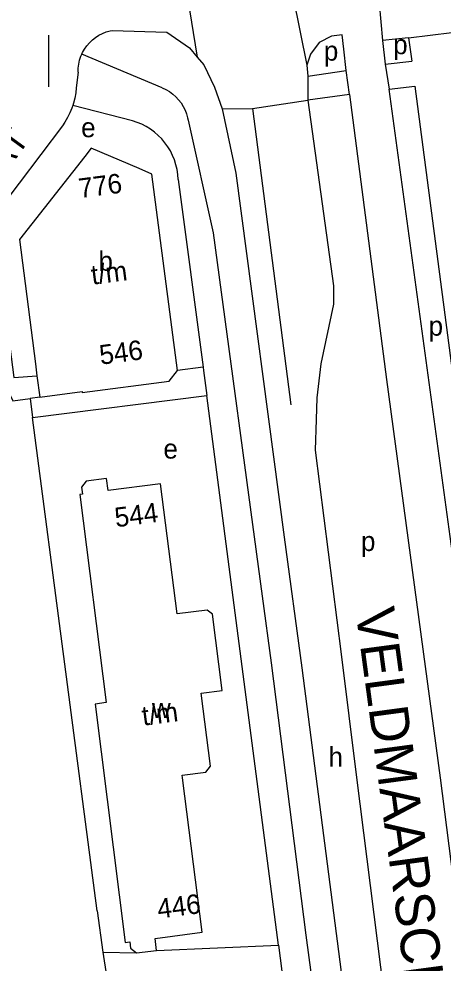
# Model space of a CAD drawing. Extents: x 159294 to 161936, y 384538 to 386517.
# Drawn here: x 161073.6 to 161160.6, y 385962 to 386155.6 of the extents above; entities that cross this region are included whole.
import ezdxf

# ---------------------------------------------------------------- set-up
doc = ezdxf.new("R2010")
doc.units = 0
for name, color, linetype in [('BLT_Basislijn', 7, 'Continuous'), ('BLT_Bebouwing', 7, 'Continuous'), ('BLT_Centroide', 7, 'Continuous'), ('BLT_Huisnummer_reeks', 7, 'Continuous'), ('BLT_Straatnaam', 7, 'Continuous'), ('BLT_Straatnaam_hoofdweg', 7, 'Continuous'), ('BLT_Vlakafsluiter', 7, 'Continuous')]:
    doc.layers.add(name, color=color, linetype=linetype)

msp = doc.modelspace()

# ---------------------------------------------------------------- linework, layer by layer
at = {"layer": 'BLT_Basislijn'}
for p, q in [((161079.68, 386152.31), (161079.68, 386141.69)), ((161140.21, 386149.42), (161139.86, 386152.36)), ((161148.19, 386151.18), (161148.7, 386146.36)), ((161102.99, 386141.5), (161086.52, 386148.39)), ((161148.7, 386146.36), (161154.15, 386146.93)), ((161148.7, 386146.36), (161149.54, 386141.23)), ((161085.75, 386144.72), (161085.37, 386141.5)), ((161132.83, 386143.91), (161140.72, 386145.07)), ((161132.83, 386143.91), (161132.87, 386138.94)), ((161141.39, 386140.11), (161140.72, 386145.07)), ((161149.54, 386141.23), (161154.81, 386141.85)), ((161162.65, 386045), (161149.54, 386141.23)), ((161154.81, 386141.85), (161162.59, 386082.43)), ((161096.93, 386134.71), (161084.67, 386137.86)), ((161132.87, 386138.94), (161138.09, 386100.86)), ((161121.53, 386137.22), (161129.38, 386076.52)), ((161082.53, 386133.73), (161068.28, 386114.88)), ((161106.28, 386122.72), (161111.36, 386084.23)), ((161111.36, 386084.23), (161106.12, 386083.52)), ((161077.88, 386078.08), (161075.89, 386077.8)), ((161075.89, 386077.8), (161076.39, 386073.87)), ((161076.39, 386073.87), (161112.12, 386078.4)), ((161126.81, 385965.73), (161112.12, 386078.4)), ((161089.63, 385972.78), (161076.39, 386073.87)), ((161089.63, 385972.78), (161090.79, 385964.27)), ((161101.85, 385964.64), (161126.81, 385965.73)), ((161126.81, 385965.73), (161127.54, 385960.4)), ((161090.79, 385964.27), (161091.54, 385959.41)), ((161090.79, 385964.27), (161097.74, 385964.11))]:
    msp.add_line(p, q, dxfattribs=at)
for points in [[(161086.52, 386148.39), (161086.67, 386148.71), (161087.07, 386149.43), (161087.55, 386150.1), (161088.09, 386150.73), (161088.68, 386151.3), (161089.33, 386151.81), (161090.03, 386152.26), (161090.76, 386152.63), (161091.53, 386152.94), (161092.33, 386153.17), (161092.76, 386153.26)], [(161092.76, 386153.26), (161103.94, 386152.88)], [(161103.94, 386152.88), (161108.59, 386149.68), (161110.19, 386147.78)], [(161153.52, 386151.74), (161166.79, 386153.36), (161188.68, 386154.18)], [(161139.86, 386152.36), (161137.74, 386152.11), (161135.16, 386150.75), (161133.43, 386148.42), (161132.66, 386146.12)], [(161153.52, 386151.74), (161148.19, 386151.18)], [(161153.52, 386151.74), (161154.15, 386146.93)], [(161140.72, 386145.07), (161140.21, 386149.42)], [(161085.75, 386144.72), (161085.77, 386145.55), (161085.88, 386146.37), (161086.07, 386147.17), (161086.33, 386147.96), (161086.52, 386148.39)], [(161110.19, 386147.78), (161111.5, 386146.23), (161113.75, 386141.65), (161115.29, 386137.21)], [(161132.66, 386146.12), (161132.83, 386143.91)], [(161085.37, 386141.5), (161085.27, 386140.43), (161085.09, 386139.38), (161084.83, 386138.34), (161084.67, 386137.86)], [(161102.99, 386141.5), (161103.75, 386141.15), (161104.47, 386140.72), (161105.15, 386140.22), (161105.78, 386139.67), (161106.35, 386139.05), (161106.86, 386138.39), (161107.3, 386137.68), (161107.68, 386136.93), (161107.98, 386136.15), (161108.2, 386135.34), (161108.3, 386134.86)], [(161141.39, 386140.11), (161132.87, 386138.94)], [(161141.39, 386140.11), (161148.97, 386081.68), (161159.98, 386000)], [(161084.67, 386137.86), (161084.49, 386137.33), (161084.08, 386136.34), (161083.6, 386135.38), (161083.04, 386134.47), (161082.53, 386133.73)], [(161115.29, 386137.21), (161118.07, 386123.98), (161128.01, 386049.36)], [(161106.28, 386122.72), (161106.21, 386123.73), (161106.06, 386124.74), (161105.82, 386125.73), (161105.51, 386126.7), (161105.13, 386127.64), (161104.67, 386128.55), (161104.14, 386129.42), (161103.55, 386130.24), (161102.89, 386131.02), (161102.17, 386131.74), (161101.4, 386132.41), (161100.58, 386133.01), (161099.71, 386133.54), (161098.81, 386134.01), (161097.87, 386134.4), (161096.93, 386134.71)], [(161108.3, 386134.86), (161113.42, 386111.77), (161123.46, 386037.26), (161125.36, 386023.61)], [(161068.28, 386114.88), (161072.58, 386082.13), (161077.32, 386082.45)], [(161138.09, 386100.86), (161138.09, 386097.16), (161135.5, 386084.9), (161134.67, 386077.93), (161134.55, 386073.47), (161134.38, 386067.17), (161139.66, 386025.35), (161142.82, 386000.08)], [(161059.97, 386096.38), (161066.59, 386089.17), (161072.39, 386077.31), (161075.89, 386077.8)], [(161111.36, 386084.23), (161111.45, 386083.52), (161112.12, 386078.4)], [(161128.01, 386049.36), (161131.65, 386022.59), (161140.74, 385952.24)], [(161125.36, 386023.61), (161132.41, 385967.79), (161135.25, 385946.94)], [(161142.82, 386000.08), (161151.99, 385927.68), (161158.55, 385876.69)], [(161159.98, 386000), (161169.7, 385923.89), (161175.87, 385876.89)]]:
    msp.add_lwpolyline(points, dxfattribs=at)
at = {"layer": 'BLT_Bebouwing'}
for p, q in [((161077.32, 386082.45), (161077.88, 386078.08)), ((161097.74, 385964.11), (161101.85, 385964.64))]:
    msp.add_line(p, q, dxfattribs=at)
for points in [[(161106.12, 386083.52), (161100.9, 386123.82), (161098.25, 386124.93), (161088.4, 386129.12), (161087.1, 386127.43), (161073.72, 386110.42), (161077.01, 386084.87), (161077.32, 386082.45)], [(161077.88, 386078.08), (161086.56, 386079.2), (161086.58, 386079.03), (161104.42, 386081.32), (161106.12, 386083.52)], [(161101.85, 385964.64), (161101.53, 385967.1), (161111.19, 385968.34), (161107.13, 386000), (161107.06, 386000.59), (161111.92, 386001.21), (161112.87, 386002.43), (161110.95, 386017.4), (161115.28, 386017.95), (161113.28, 386033.56), (161112.18, 386034.42), (161106.09, 386033.64), (161102.67, 386060.29), (161091.91, 386058.91), (161091.6, 386061.36), (161087.38, 386060.82), (161086.47, 386059.63), (161086.66, 386058.16), (161086.11, 386058.09), (161091.51, 386015.43), (161089.24, 386015.14), (161095.43, 385966.26), (161096.34, 385966.36), (161096.51, 385965.06), (161097.74, 385964.11)]]:
    msp.add_lwpolyline(points, dxfattribs=at)
at = {"layer": 'BLT_Vlakafsluiter'}
for p, q in [((161127.12, 386173.32), (161132.66, 386146.12)), ((161108.09, 386160.39), (161110.19, 386147.78)), ((161147.48, 386158.86), (161148.19, 386151.18)), ((161121.53, 386137.22), (161132.87, 386138.94)), ((161115.29, 386137.21), (161121.53, 386137.22))]:
    msp.add_line(p, q, dxfattribs=at)

# ---------------------------------------------------------------- texts
at = {"layer": 'BLT_Centroide'}
for s, p in [('p', (161150.35, 386148.38)), ('p', (161136.13, 386147.06)), ('e', (161086.37, 386131.36)), ('b', (161089.92, 386103.97)), ('p', (161157.61, 386090.67)), ('e', (161103.24, 386065.47)), ('p', (161143.74, 386046.52)), ('w', (161100.88, 386012.28)), ('h', (161137.08, 386002.3))]:
    msp.add_text(s, height=4, dxfattribs=at).set_placement(p)
at = {"layer": 'BLT_Huisnummer_reeks'}
for s, rotation, p in [('776', 7.3148, (161086.11, 386118.88)), ('t/m', 7.3148, (161088.67, 386101.12)), ('546', 7.3444, (161090.37, 386084.71)), ('544', 7.2963, (161093.5, 386051.38)), ('t/m', 7.2967, (161099.09, 386010.71)), ('446', 7.2995, (161102.24, 385971.16))]:
    msp.add_text(s, height=4, rotation=rotation, dxfattribs=at).set_placement(p)
at = {"layer": 'BLT_Straatnaam'}
msp.add_text('WOENSELSESTRAAT', height=5, rotation=53.8703, dxfattribs=at).set_placement((161035.37, 386075.3))
at = {"layer": 'BLT_Straatnaam_hoofdweg'}
msp.add_text('VELDMAARSCHALK MONTGOMERYLAAN', height=7.9999, rotation=277.6475, dxfattribs=at).set_placement((161142.6, 386034.38))

doc.saveas('drawing.dxf')
